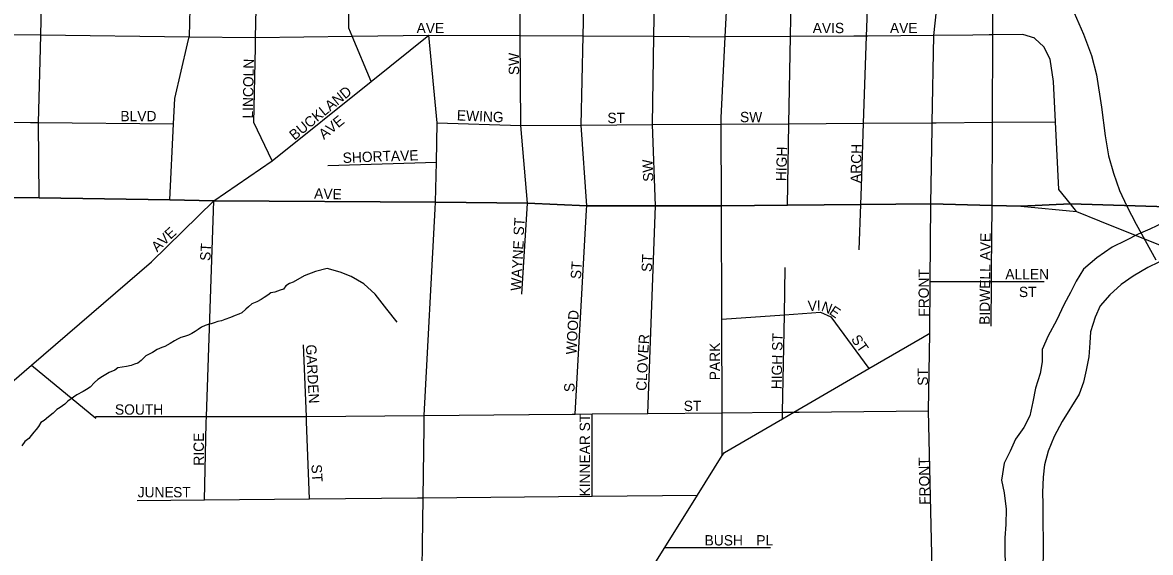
# Model space of a CAD drawing. Extents: x 1588073 to 2013523, y 1090242 to 1357120.
# Drawn here: x 1795455 to 1800917, y 1216361 to 1218928 of the extents above; entities that cross this region are included whole.
import ezdxf

# ---------------------------------------------------------------- set-up
doc = ezdxf.new("R2010")
doc.units = 0
for name, color, linetype in [('GM_X_City_Street', 7, 'Continuous'), ('GM_X_City_Street_Text', 7, 'Continuous'), ('GM_X_Major_River', 7, 'Continuous'), ('GM_X_Minor_River', 7, 'Continuous'), ('GM_X_Rail_Line', 7, 'Continuous'), ('GM_X_Township', 7, 'Continuous')]:
    doc.layers.add(name, color=color, linetype=linetype)

msp = doc.modelspace()

# ---------------------------------------------------------------- linework, layer by layer
at = {"layer": 'GM_X_City_Street'}
for points in [[(1799853.3, 1218049.6), (1799859.9, 1218415.1), (1799860.4, 1218443), (1799868, 1218865), (1799896.5, 1219120), (1799907.2, 1219236.3), (1799928, 1219460.5), (1799932.7, 1219630.9), (1799934.2, 1219723.2), (1799935, 1219895.6), (1799928.8, 1220262.8), (1799901.7, 1220459.8), (1799877.6, 1220635.7), (1799875, 1220654.8), (1799832, 1220951.5), (1799829.8, 1220966.4), (1799859.8, 1221082.2), (1799895.5, 1221186), (1799960.2, 1221292.9), (1799965.9, 1221314.1), (1800023.3, 1221528.9), (1800031.1, 1221643.1)], [(1798857.7, 1218859.5), (1798876.5, 1219226.4), (1798878.5, 1219264.7), (1798898.4, 1219635.2), (1798915.4, 1219950.2), (1798927.6, 1220174.7), (1798938.4, 1220374.9), (1798936, 1220397.4), (1798929.8, 1220458.3)], [(1795541.3, 1218802.4), (1795542.9, 1218868.3), (1795551.3, 1219215.7), (1795561.7, 1219648.8), (1795579.4, 1220381.7)], [(1797865.1, 1218896.6), (1797865.1, 1218897.8), (1797863.1, 1219216.8), (1797860.5, 1219639.4), (1797858, 1220046.8), (1797855.9, 1220388.1)], [(1796260.9, 1218853.2), (1796262.4, 1218859.6), (1796262.7, 1218860.9), (1796271.8, 1219201.6), (1796273.3, 1219645.9)], [(1796582.7, 1218810.7), (1796583.6, 1218855.7), (1796590.7, 1219204.6), (1796599.6, 1219644.6)], [(1797144, 1218643.3), (1797050.7, 1218862.3), (1797034.4, 1218900.8), (1797037.7, 1219208.9), (1797042, 1219615.3)], [(1798186.9, 1218021.8), (1798188, 1218041), (1798161.1, 1218431.3), (1798170.5, 1218863.4), (1798178.3, 1219219.8), (1798187.4, 1219638.1)], [(1798482.5, 1217035.1), (1798520.5, 1218040.6), (1798505.2, 1218433.7), (1798512.1, 1218861.5), (1798518, 1219223), (1798524.5, 1219620.4)], [(1799544.1, 1218903), (1799544.1, 1218903.2), (1799555.7, 1219232.9), (1799558.5, 1219312.9)], [(1799159.4, 1218043.2), (1799166.5, 1218438.2), (1799174.2, 1218860.9), (1799180.7, 1219223.4), (1799180.8, 1219229.4), (1799180.9, 1219235.4)], [(1800148.2, 1217731), (1800150.7, 1218042.2), (1800152.4, 1218445.1), (1800154.1, 1218868.9), (1800154.7, 1218992.5)], [(1797873, 1217613.1), (1797901, 1218052.9), (1797868, 1218429.2), (1797865.3, 1218865.1), (1797865.1, 1218896.6)], [(1799517.3, 1218134.4), (1799517.3, 1218134.5), (1799528, 1218440.7), (1799542.7, 1218862.7), (1799544.1, 1218903)], [(1794394.6, 1218882.2), (1794796, 1218877.3), (1795542.9, 1218868.3), (1796262.4, 1218859.6), (1796583.6, 1218855.7), (1797050.7, 1218862.3), (1797422.9, 1218867.7), (1797865.3, 1218865.1), (1798170.5, 1218863.4), (1798512.1, 1218861.5), (1798857.7, 1218859.5)], [(1796167.4, 1218068.7), (1796186.2, 1218436.8), (1796192.5, 1218560.9), (1796254.4, 1218825.3), (1796260.9, 1218853.2)], [(1796381.7, 1218065.1), (1796664.6, 1218257.6), (1797144, 1218643.3), (1797422.9, 1218867.7)], [(1797452.9, 1218025.6), (1797454.7, 1218058.1), (1797459.9, 1218252.4), (1797463.4, 1218443.2), (1797422.9, 1218867.7)], [(1798839.3, 1218040.2), (1798837.7, 1218435.9), (1798837.6, 1218467), (1798857.7, 1218859.5)], [(1799549, 1218862.7), (1799542.7, 1218862.7), (1799480.3, 1218862.3), (1799174.2, 1218860.9), (1798857.7, 1218859.5)], [(1799868, 1218865), (1799549, 1218862.7)], [(1800136.8, 1218868.7), (1800057.7, 1218867.6), (1799868, 1218865)], [(1800357.6, 1218851.5), (1800357.2, 1218851.9), (1800299.4, 1218870.9), (1800154.1, 1218868.9), (1800136.8, 1218868.7)], [(1800558.6, 1218013), (1800529.6, 1218049.4), (1800473.8, 1218119.9), (1800457.7, 1218447.2), (1800448.1, 1218641.9), (1800431.8, 1218750.4), (1800400.7, 1218811.1), (1800357.6, 1218851.5)], [(1795534.7, 1218079.1), (1795532.7, 1218444.2), (1795541.3, 1218802.4)], [(1796664.6, 1218257.6), (1796575.3, 1218444), (1796582.7, 1218809.4), (1796582.7, 1218810.7)], [(1794748.5, 1218453), (1794765, 1218452.8), (1794790.7, 1218452.5), (1795494, 1218444.6)], [(1795494, 1218444.6), (1795501.9, 1218444.5), (1795532.7, 1218444.2), (1796186.2, 1218436.8)], [(1797463.4, 1218443.2), (1797868, 1218429.2), (1798161.1, 1218431.3), (1798505.2, 1218433.7), (1798837.7, 1218435.9), (1799166.5, 1218438.2), (1799528, 1218440.7), (1799860.4, 1218443), (1799870.9, 1218443.1), (1799879.8, 1218443.2)], [(1799879.8, 1218443.2), (1800152.4, 1218445.1), (1800457.7, 1218447.2)], [(1796934.2, 1218235.1), (1797459.9, 1218252.4)], [(1799506.5, 1217827), (1799514.2, 1218046.5), (1799517.3, 1218134.4)], [(1794786.2, 1218082.7), (1795534.7, 1218079.1), (1796167.4, 1218068.7), (1796381.7, 1218065.1)], [(1794757.9, 1216629.7), (1795498.5, 1217268.6), (1796079.5, 1217769.8), (1796381.7, 1218065.1)], [(1796344.4, 1216991.5), (1796345, 1217020), (1796381.7, 1218065.1)], [(1796381.7, 1218065.1), (1797454.7, 1218058.1), (1797901, 1218052.9), (1798188, 1218041), (1798520.5, 1218040.6), (1798839.3, 1218040.2), (1799159.4, 1218043.2), (1799514.2, 1218046.5), (1799853.3, 1218049.6), (1799927.6, 1218047.8)], [(1797399.3, 1216971.8), (1797399.9, 1217025.6), (1797452.9, 1218025.6)], [(1798130.5, 1217032), (1798186.9, 1218021.8)], [(1798843.9, 1216830.4), (1798843.1, 1217038.2), (1798841.3, 1217490.8), (1798839.3, 1218040.2)], [(1799813.7, 1217403.3), (1799849.3, 1217423.9), (1799850.8, 1217673.2), (1799853.3, 1218049.6)], [(1799927.6, 1218047.8), (1800150.7, 1218042.2), (1800290.1, 1218038.6), (1800558.6, 1218013)], [(1800558.6, 1218013), (1800671, 1217967.8)], [(1800671, 1217967.8), (1801395.5, 1217676.9), (1801477.9, 1217656.9), (1801523.4, 1217655.7), (1801590.8, 1217660.4), (1801661.7, 1217673.6), (1801720.9, 1217691.7), (1801867.2, 1217756.7)], [(1799134.9, 1217009.3), (1799135.5, 1217040.8), (1799144.7, 1217513.1), (1799149.1, 1217741.6)], [(1800146, 1217456.8), (1800147.8, 1217673.2), (1800148.2, 1217730.3), (1800148.2, 1217731)], [(1799850.8, 1217673.2), (1800126.7, 1217673.2), (1800126.7, 1217673.2)], [(1800126.7, 1217673.2), (1800147.8, 1217673.2), (1800402.6, 1217673.1)], [(1798841.3, 1217490.8), (1799144.7, 1217513.1), (1799319.9, 1217525.9), (1799369.3, 1217503.5), (1799554, 1217252.6)], [(1799862.6, 1216213.6), (1799842.9, 1217047), (1799849.3, 1217423.9)], [(1796830.4, 1216993.8), (1796830.4, 1216993.8), (1796829.3, 1217020.6), (1796816.3, 1217367.1)], [(1797367, 1214386.8), (1797558, 1214716.1), (1797949.2, 1215390.6), (1798020.5, 1215513.6), (1798152.7, 1215725), (1798351.5, 1216042.9), (1798565.4, 1216385), (1798724, 1216638.7), (1798843.9, 1216830.4), (1798853.7, 1216846.1), (1799134.9, 1217009.3), (1799189.9, 1217041.2), (1799554, 1217252.6), (1799813.7, 1217403.3)], [(1795498.5, 1217268.6), (1795810.3, 1217011.3), (1795810.3, 1217019.9), (1796345, 1217020), (1796781.6, 1217020.2), (1796829.3, 1217020.6), (1797399.9, 1217025.6), (1797906.7, 1217030), (1797907.9, 1217030)], [(1797907.9, 1217030), (1798116, 1217031.9), (1798117, 1217031.9)], [(1798117, 1217031.9), (1798130.5, 1217032), (1798214.2, 1217032.7), (1798482.5, 1217035.1), (1798843.1, 1217038.2), (1799135.5, 1217040.8), (1799189.9, 1217041.2), (1799214.9, 1217041.5), (1799215.3, 1217041.5)], [(1798214.3, 1216633.8), (1798214.2, 1217032.7)], [(1799215.3, 1217041.5), (1799842.9, 1217047)], [(1796336, 1216615.6), (1796344.3, 1216985.7), (1796344.4, 1216991.5)], [(1796844.5, 1216620.5), (1796830.4, 1216993.8)], [(1797367, 1214386.8), (1797371, 1214711.3), (1797379.4, 1215383.5), (1797383.7, 1215726.8), (1797387.8, 1216058.3), (1797394.9, 1216625.8), (1797399.2, 1216969.9), (1797399.3, 1216971.8)], [(1796009.9, 1216612.4), (1796336, 1216615.6), (1796844.5, 1216620.5), (1797367, 1216625.6)], [(1797367, 1216625.6), (1797367, 1216625.6), (1797394.9, 1216625.8), (1798214.3, 1216633.8), (1798724, 1216638.7)], [(1798565.4, 1216385), (1799077.5, 1216384.7)]]:
    msp.add_lwpolyline(points, dxfattribs=at)
at = {"layer": 'GM_X_Major_River'}
for points in [[(1800982.9, 1217960.1), (1800914.5, 1217926.8), (1800858.1, 1217903.3), (1800797.7, 1217871.9), (1800731.2, 1217840.5), (1800658.5, 1217789.2), (1800593.8, 1217733.8), (1800557.1, 1217676), (1800530.4, 1217620.2), (1800499.8, 1217564.4), (1800462.8, 1217484.6), (1800421.9, 1217410.9), (1800393.1, 1217345.1), (1800392.4, 1217284.9), (1800383.8, 1217228.9), (1800360.9, 1217157), (1800348.2, 1217091), (1800333.4, 1217023), (1800304.7, 1216967.2), (1800264, 1216909.5), (1800237.3, 1216851.6), (1800208.6, 1216793.8), (1800195.6, 1216711.8), (1800209, 1216649.5), (1800218.1, 1216571.2), (1800217.2, 1216497.1), (1800212.5, 1216433), (1800211.8, 1216368.9), (1800213, 1216302.7)], [(1800958.7, 1217767.9), (1800904.3, 1217742.5), (1800833.8, 1217699.1), (1800775.2, 1217659.7), (1800720.6, 1217610.1), (1800673.9, 1217556.5), (1800649.2, 1217500.7), (1800626.4, 1217430.8), (1800623.8, 1217376.6), (1800619, 1217308.6), (1800606.3, 1217244.6), (1800593.6, 1217186.6), (1800572.9, 1217128.7)], [(1800572.9, 1217128.7), (1800489.3, 1216995.3), (1800450.4, 1216923.5), (1800421.6, 1216851.7), (1800404.8, 1216785.7), (1800398.1, 1216725.6), (1800395.2, 1216651.5), (1800396.6, 1216595.4), (1800395.9, 1216531.2), (1800398.3, 1216394.9), (1800396.8, 1216258.6)]]:
    msp.add_lwpolyline(points, dxfattribs=at)
at = {"layer": 'GM_X_Minor_River'}
for points in [[(1796818.8, 1217700.8), (1796765.8, 1217670.7), (1796747.7, 1217664.9), (1796729.5, 1217653.2), (1796719.2, 1217637.3), (1796703.1, 1217631.5), (1796677, 1217621.9), (1796656.9, 1217618.2), (1796642.7, 1217608.4), (1796624.5, 1217596.6), (1796610.3, 1217586.8), (1796590.1, 1217575.1), (1796566, 1217565.4), (1796549.7, 1217551.6), (1796535.5, 1217539.8), (1796517.2, 1217522), (1796503.1, 1217516.2), (1796485, 1217508.5), (1796462.8, 1217498.8), (1796434.6, 1217489.2), (1796418.5, 1217483.4), (1796400.5, 1217479.7), (1796382.4, 1217473.9), (1796368.3, 1217468.1), (1796354.2, 1217466.3), (1796340.1, 1217460.6), (1796322, 1217452.8), (1796305.8, 1217441), (1796291.6, 1217431.2), (1796275.4, 1217421.4), (1796259.3, 1217413.6), (1796239.2, 1217407.9), (1796221.1, 1217402.2), (1796205, 1217394.4), (1796190.8, 1217386.6), (1796170.6, 1217372.9), (1796144.3, 1217359.2), (1796130.2, 1217353.4), (1796106.1, 1217343.8), (1796083.8, 1217330.1), (1796051.6, 1217314.5), (1796029.2, 1217290.8), (1796013, 1217279), (1795996.8, 1217273.2), (1795980.7, 1217267.5), (1795958.6, 1217261.8), (1795916.5, 1217256.4), (1795902.3, 1217244.6), (1795874.1, 1217233), (1795841.8, 1217213.4), (1795819.5, 1217199.7), (1795803.3, 1217183.9), (1795782.9, 1217162.2), (1795764.7, 1217150.4), (1795748.5, 1217140.6), (1795718.3, 1217125.1), (1795702.1, 1217113.3), (1795673.7, 1217093.6), (1795659.5, 1217079.8), (1795637.2, 1217064.1), (1795621, 1217054.3), (1795602.7, 1217036.6), (1795580.4, 1217018.9), (1795560.1, 1217001.1), (1795543.9, 1216991.3), (1795531.6, 1216971.5), (1795521.4, 1216957.6), (1795509.1, 1216943.7), (1795496.9, 1216927.9), (1795484.6, 1216914), (1795466.4, 1216898.3), (1795452, 1216878.4)], [(1797269.9, 1217477.5), (1797219.2, 1217540.6), (1797162.7, 1217611.8), (1797107.8, 1217662.9), (1797046.6, 1217698.2), (1796993.1, 1217719.3), (1796929.5, 1217736.6), (1796873.2, 1217721.7), (1796818.8, 1217700.8)]]:
    msp.add_lwpolyline(points, dxfattribs=at)
at = {"layer": 'GM_X_Rail_Line'}
msp.add_lwpolyline([(1800135.6, 1219890.4), (1800162.6, 1219802.3), (1800189.6, 1219729.3), (1800219.7, 1219658.2), (1800270.7, 1219559.2), (1800306.2, 1219497.1), (1800371.7, 1219376.1), (1800480.3, 1219132.4), (1800593.9, 1218872.3), (1800631.9, 1218768.2), (1800655.9, 1218674.2), (1800680.9, 1218518.1), (1800697.9, 1218380), (1800714.9, 1218282.9), (1800738, 1218198.9), (1800768, 1218115.4), (1800803, 1218039.3), (1800847.6, 1217951.9), (1800943.5, 1217778.7)], dxfattribs=at)
at = {"layer": 'GM_X_Township'}
for points in [[(1789775, 1218118.3), (1790887.4, 1218107.9), (1790949.8, 1218107.6), (1793259.5, 1218115.9), (1793600.8, 1218103.6), (1793959.6, 1218094.9), (1794375.3, 1218089.6), (1794786.2, 1218082.7), (1795534.7, 1218079.1), (1796167.4, 1218068.7), (1796381.7, 1218065.1), (1797454.7, 1218058.1), (1797900.9, 1218052.9), (1798188, 1218041), (1798520.5, 1218040.6), (1798839.3, 1218040.2), (1799159.4, 1218043.2), (1799514.2, 1218046.5), (1799853.3, 1218049.6), (1800150.7, 1218042.1), (1800290.1, 1218038.6), (1800529.6, 1218049.4), (1802043.9, 1218004)], [(1802043.9, 1218004), (1800529.6, 1218049.4), (1800290.1, 1218038.6), (1800150.7, 1218042.1), (1799853.3, 1218049.6), (1799514.2, 1218046.5), (1799159.4, 1218043.2), (1798839.3, 1218040.2), (1798520.5, 1218040.6), (1798188, 1218041), (1797900.9, 1218052.9), (1797454.7, 1218058.1), (1796381.7, 1218065.1), (1796167.4, 1218068.7), (1795534.7, 1218079.1), (1794786.2, 1218082.7), (1794375.3, 1218089.6), (1793959.6, 1218094.9), (1793600.8, 1218103.6), (1793259.5, 1218115.9), (1790949.8, 1218107.6), (1790887.4, 1218107.9), (1789775, 1218118.3)]]:
    msp.add_lwpolyline(points, dxfattribs=at)

# ---------------------------------------------------------------- texts
at = {"layer": 'GM_X_City_Street_Text'}
for s, rotation, p in [('AVE', 0, (1797363.2, 1218876.8)), ('AVIS', 0, (1799281.6, 1218876.8)), ('AVE', 0, (1799655.6, 1218876.8)), ('SW', 90, (1797859.8, 1218673.8)), ('LINCOLN', 89.0613, (1796570.6, 1218462.8)), ('BUCKLAND', 39.2366, (1796772.1, 1218355.5)), ('BLVD', 0, (1795928.8, 1218450)), ('AVE', 39.2897, (1796914.5, 1218359.3)), ('EWING', 357.5117, (1797557.3, 1218454.4)), ('ST', 0, (1798287.2, 1218441.2)), ('SW', 0, (1798929.6, 1218445.6)), ('SHORT', 2.4883, (1797006.4, 1218247.6)), ('AVE', 1.9774, (1797239.7, 1218256.4)), ('HIGH', 88.3581, (1799153.4, 1218159.3)), ('ARCH', 88.532, (1799514.2, 1218150.4)), ('SW', 92.7248, (1798511, 1218158.6)), ('AVE', 358.0223, (1796866.4, 1218076)), ('ST', 86.4258, (1797881.9, 1217895.6)), ('AVE', 43.6009, (1796107.1, 1217813.8)), ('BIDWELL AVE', 89.3895, (1800139, 1217463.7)), ('ST', 86.4258, (1796363.8, 1217772.4)), ('WAYNE', 86.6957, (1797868.6, 1217627.2)), ('ST', 87.7985, (1798502.2, 1217719.4)), ('ST', 86.4254, (1798159.1, 1217684.4)), ('FRONT', 90, (1799844.2, 1217503.4)), ('ALLEN', 0, (1800214.4, 1217684.4)), ('ST', 0, (1800280.4, 1217598.4)), ('V', 1.8582, (1799258.5, 1217530.4)), ('I', 0.5681, (1799302.1, 1217531.8)), ('N', 338.9758, (1799319.3, 1217532.9)), ('WOOD', 86.7579, (1798137, 1217319.1)), ('E', 325.5787, (1799357.6, 1217518.5)), ('CLOVER', 86.9313, (1798475.8, 1217143.1)), ('HIGH ST', 88.9396, (1799131.4, 1217151.6)), ('ST', 304.6947, (1799465.4, 1217394.4)), ('GARDEN', 273.0111, (1796827, 1217367.5)), ('PARK', 90, (1798832.2, 1217195.4)), ('ST', 90, (1799839.8, 1217169)), ('S', 90, (1798128.2, 1217138.2)), ('ST', 0, (1798656.8, 1217046.4)), ('SOUTH', 0, (1795902.4, 1217028.8)), ('KINNEAR ST', 90, (1798203, 1216632.2)), ('RICE', 90, (1796333, 1216781.8)), ('FRONT', 91.0225, (1799848.6, 1216592.4)), ('ST', 273.5742, (1796853.4, 1216786.8)), ('JUNE', 0, (1796012.4, 1216628.4)), ('ST', 0, (1796184, 1216628.4)), ('BUSH', 0, (1798758, 1216395.2)), ('PL', 0, (1799008.8, 1216395.2))]:
    msp.add_text(s, height=50, rotation=rotation, dxfattribs=at).set_placement(p)

doc.saveas('drawing.dxf')
